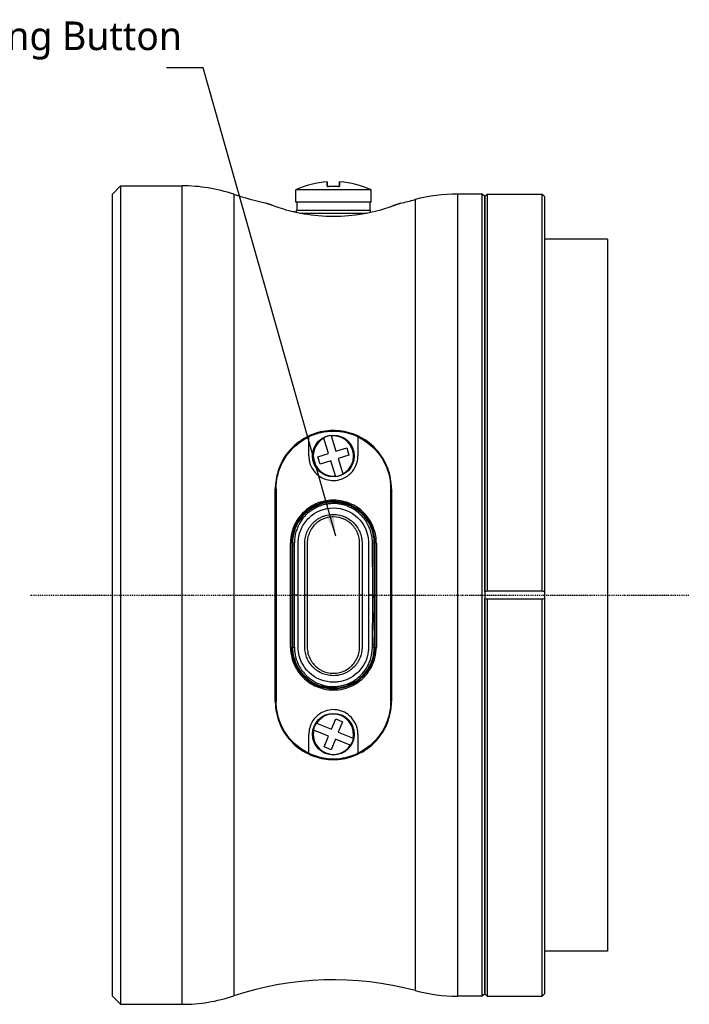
# Model space of a CAD drawing. Header units: millimetres. Extents: x 0 to 7374, y 0 to 4200.
# Tile 557 of 656: x 6272 to 6354, y 156 to 277. Entities that reach past the tile are written whole.
import ezdxf

# ---------------------------------------------------------------- set-up
doc = ezdxf.new("R2010")
doc.units = ezdxf.units.MM
doc.header["$LTSCALE"] = 0.2
doc.linetypes.add('CENTER2', pattern=[1.125, 0.75, -0.125, 0.125, -0.125])
doc.layers.add('02_Center Line', color=1, linetype='CENTER2')
doc.styles.add('Rainbow-4.0 Style', font='malgunsl.ttf')
doc.dimstyles.new('Rainbow-4.0 Style', dxfattribs={"dimtxt": 3.5, "dimasz": 2.5, "dimexe": 1, "dimexo": 1, "dimgap": 1, "dimtad": 1, "dimdsep": 46, "dimtxsty": 'Rainbow-4.0 Style', "dimcen": 0, "dimclrd": 251, "dimclre": 251, "dimclrt": 7, "dimazin": 3, "dimtp": 0.1, "dimtm": 0.1, "dimtfac": 0.61, "dimtmove": 0, "dimatfit": 3, "dimfxl": 1, "dimlwd": -1, "dimlwe": -1, "dimarcsym": 1})

# ---------------------------------------------------------------- blocks, each defined once
blk = doc.blocks.new('A$C698dae94')
for p, q in [((0, 49), (1, 50)), ((1, 50), (1, -50)), ((1, 50), (8.5, 50)), ((8.5, -50), (8.5, 50)), ((31.6, 49.5), (22.4, 49.5)), ((22.4, 48), (22.4, 49.5)), ((26.24, 50.47), (26.24, 49.97)), ((26.25, 49.96), (26.25, 50.46)), ((26.45, 49.91), (26.45, 49.91)), ((27.55, 49.91), (27.55, 49.91)), ((27.75, 50.46), (27.75, 49.96)), ((27.76, 49.97), (27.76, 50.47)), ((31.6, 48), (31.6, 49.5)), ((0, -49), (0, 49)), ((14.82, 48.98), (14.82, -48.98)), ((36.99, 48.32), (36.99, -48.32)), ((42.17, 49), (42.17, -49)), ((45.2, 49), (42.17, 49)), ((45.2, -49), (45.2, 49)), ((45.5, 48.7), (45.2, 49)), ((45.5, 48.7), (45.8, 49)), ((45.5, 48.7), (45.5, -48.7)), ((45.5, 0.4), (45.5, 48.7)), ((45.8, 49), (45.8, 0.5)), ((45.8, 49), (52.5, 49)), ((52.5, 0.5), (52.5, 49)), ((52.8, 48.7), (52.5, 49)), ((52.8, 48.7), (52.8, 0.4)), ((31.6, 48), (22.4, 48)), ((22.55, 47), (22.5, 46.97)), ((22.5, 46.76), (22.5, 46.97)), ((22.55, 48), (22.55, 47)), ((31.45, 47), (22.55, 47)), ((31.45, 48), (31.45, 47)), ((31.45, 47), (31.5, 46.97)), ((31.5, 46.97), (31.5, 46.76)), ((22.9, 46.68), (31.1, 46.68)), ((60.5, 43.5), (52.8, 43.5)), ((60.5, 43.5), (60.5, -43.5)), ((24, 17), (24, 19.32)), ((26.71, 19.49), (26.73, 19.45)), ((26.73, 19.45), (27.31, 17.58)), ((30, 19.32), (30, 17)), ((25.84, 19.17), (25.83, 19.22)), ((26.42, 17.31), (25.84, 19.17)), ((25.1, 16.89), (26.42, 17.31)), ((25.37, 16.01), (25.1, 16.89)), ((27.31, 17.58), (28.63, 17.99)), ((28.9, 17.11), (27.58, 16.69)), ((28.63, 17.99), (28.9, 17.11)), ((26.69, 16.42), (25.37, 16.01)), ((27.27, 14.55), (26.69, 16.42)), ((27.58, 16.69), (28.16, 14.83)), ((27.29, 14.51), (27.27, 14.55)), ((28.16, 14.83), (28.17, 14.78)), ((19.9, -13), (19.9, 13)), ((20, 13), (20, -13)), ((34, -13), (34, 13)), ((34.1, 13), (34.1, -13)), ((21.75, -6.35), (21.75, 6.35)), ((21.9, 6.35), (21.9, -6.35)), ((22, 6.35), (22, 6.29)), ((22, 5.71), (22, 6.16)), ((22, 6.09), (22, 6.03)), ((32.1, -6.35), (32.1, 6.35)), ((32.25, 6.35), (32.25, -6.35)), ((34, 6.35), (34, -6.35)), ((22, 5.18), (22, 4.31)), ((32, 3.46), (32, 5.18)), ((22, 2.19), (22, 4.31)), ((32, 3.46), (32, 0)), ((22, 0), (22, 0.38)), ((22, 0), (22, -3.46)), ((22.7, 0), (22.19, 0)), ((31.81, 0), (31.3, 0)), ((32, 0), (32, -0.37)), ((45.8, 0.5), (52.5, 0.5)), ((52.8, 0.4), (52.8, -0.4)), ((32, -0.37), (32, -2.19)), ((45.5, -48.7), (45.5, -0.4)), ((52.5, -0.5), (45.8, -0.5)), ((45.8, -0.5), (45.8, -49)), ((52.5, -49), (52.5, -0.5)), ((52.8, -0.4), (52.8, -48.7)), ((32, -2.19), (32, -4.31)), ((22, -3.46), (22, -5.18)), ((32, -4.31), (32, -5.18)), ((32, -5.7), (32, -5.18)), ((32, -5.7), (32, -6.16)), ((32, -6.03), (32, -6.09)), ((32, -6.29), (32, -6.35)), ((24.89, -15.63), (24.94, -15.65)), ((26.75, -16.4), (27.28, -15.11)), ((27.28, -15.11), (28.13, -15.47)), ((28.13, -15.47), (27.6, -16.75)), ((24.59, -16.51), (24.54, -16.49)), ((26.4, -17.25), (24.59, -16.51)), ((24.94, -15.65), (26.75, -16.4)), ((27.6, -16.75), (29.41, -17.49)), ((24, -19.32), (24, -17)), ((25.87, -18.53), (26.4, -17.25)), ((27.25, -17.6), (26.72, -18.89)), ((29.06, -18.35), (27.25, -17.6)), ((29.41, -17.49), (29.46, -17.51)), ((30, -17), (30, -19.32)), ((26.72, -18.89), (25.87, -18.53)), ((29.11, -18.37), (29.06, -18.35)), ((60.5, -43.5), (52.8, -43.5)), ((0, -49), (1, -50)), ((45.2, -49), (42.17, -49)), ((45.5, -48.7), (45.2, -49)), ((45.5, -48.7), (45.8, -49)), ((45.8, -49), (52.5, -49)), ((52.8, -48.7), (52.5, -49)), ((1, -50), (8.5, -50))]:
    blk.add_line(p, q)
for centre in [(27, 17), (27, -17)]:
    blk.add_circle(centre, 2.55)
for centre, radius, start, end in [((8.5, 30), 20, 71.5779, 90), ((27, 39.42), 11.08, 93.9367, 114.5295), ((26.24, 50.46), 0.01, 0, 93.9367), ((27, 39.42), 10.51, 86.9971, 93.0029), ((27, 39.42), 10.51, 86.9971, 93.0029), ((27.76, 50.46), 0.01, 86.0633, 180), ((27, 39.42), 11.08, 65.4705, 86.0633), ((27, 85.54), 38.54, 251.5779, 257.7228), ((27, 85.54), 38.54, 282.273, 285.0198), ((42.17, 29), 20, 90, 105.0198), ((27, 13), 7, 64.6231, 115.3769), ((27, 17), 2.51, 96.5823, 117.8121), ((27, 17), 2.46, 298.0253, 96.3691), ((27, 17), 2.46, 118.0253, 276.3691), ((22.47, 15.35), 2, 152.5623, 173.9895), ((31.53, 15.35), 2, 6.0105, 27.4377), ((27, 17), 2.51, 276.5823, 297.8121), ((27, 6.35), 5.1, 360, 180), ((27, 6.35), 7, 0, 0.3031), ((27, -6.35), 5.1, 180, 0), ((27, -6.35), 7, 359.6969, 0), ((22.47, -15.35), 2, 186.0105, 207.4377), ((27, -17), 2.51, 147.0221, 168.2519), ((27, -17), 2.46, 348.4651, 146.809), ((31.53, -15.35), 2, 332.5623, 353.9895), ((27, -17), 2.46, 168.4651, 326.809), ((27, -17), 2.51, 327.0221, 348.2519), ((27, -13), 7, 244.6231, 295.3769), ((27, -85.54), 38.54, 74.9802, 108.4221), ((8.5, -30), 20, 270, 288.4221), ((42.17, -29), 20, 254.9802, 270)]:
    blk.add_arc(centre, radius, start, end)
for centre, major_axis, ratio, start_param, end_param in [((26.24, 49.96), (0.01, 0), 0.954313, 0, 1.639504), ((27.76, 49.96), (-0.01, 0), 0.954313, 4.643681, 6.283185), ((22.5, 6.03), (-0.5, 0), 0.148255, 5.312239, 6.28314), ((22.5, 6.03), (-0.5, 0), 0.148255, 6.28314, 6.283721), ((22, -0.15), (0, 42.04), 0.00002, 1.423428, 1.431139), ((22, -0.15), (0, 42.04), 0.00002, 1.46463, 1.515237), ((22, -0.15), (0, 42.04), 0.00002, 1.558377, 1.567307), ((23.57, 0), (0.35, 0), 0.000022, 0.866681, 1.782613), ((30.43, 0), (0.35, 0), 0.000022, 1.35908, 2.275083), ((31.61, 0), (0.39, -0.001), 0.000714, 5.250884, 6.283508), ((32, 0.15), (0, -42.04), 0.000019, 1.558386, 1.567306), ((32, 0.15), (0, -42.04), 0.000019, 1.464652, 1.515295), ((32, 0.15), (0, -42.04), 0.000019, 1.423428, 1.431163), ((31.5, -6.03), (0.5, 0), 0.148265, 5.312254, 6.283139), ((31.5, -6.03), (0.5, 0), 0.148265, 6.283139, 6.28372)]:
    blk.add_ellipse(centre, major_axis=major_axis, ratio=ratio, start_param=start_param, end_param=end_param)
for points in [[(26.45, 49.91), (26.34, 49.91), (26.24, 49.94), (26.24, 49.97)], [(19.61, 47.58), (19.09, 47.77), (18.8, 47.88), (18.8, 47.88)], [(22.5, 46.76), (22.34, 46.8), (22.18, 46.83), (22.03, 46.87)], [(22, 6.35), (22, 6.38), (22.09, 6.41), (22.23, 6.43)], [(22, 6.29), (22, 6.22), (22, 6.15), (22, 6.09)], [(22.23, 6.43), (22.22, 6.32), (22.22, 6.2), (22.22, 6.09)], [(31.77, 6.43), (31.91, 6.41), (32, 6.38), (32, 6.35)], [(22, 5.71), (22, 5.53), (22, 5.35), (22, 5.18)], [(22, 2.19), (22, 1.58), (22, 0.98), (22, 0.38)], [(22.19, 0), (22.08, 0), (22, 0), (22, 0)], [(22.23, -6.43), (22.09, -6.41), (22, -6.38), (22, -6.35)], [(31.77, -6.43), (31.78, -6.32), (31.78, -6.2), (31.78, -6.09)], [(32, -6.35), (32, -6.38), (31.91, -6.41), (31.77, -6.43)], [(32, -6.29), (32, -6.22), (32, -6.15), (32, -6.09)]]:
    blk.add_open_spline(points, degree=3)
for points, knots in [([(26.25, 49.96), (26.25, 49.96), (26.25, 49.95), (26.26, 49.95), (26.26, 49.94), (26.28, 49.93), (26.29, 49.93), (26.32, 49.92), (26.33, 49.92), (26.37, 49.91), (26.39, 49.91), (26.42, 49.91), (26.44, 49.91), (26.45, 49.91)], [0, 0, 0, 0, 0.00580562, 0.00580562, 0.0102682, 0.0102682, 0.01640108, 0.01640108, 0.02253466, 0.02253466, 0.02889523, 0.02889523, 0.0328072, 0.0328072, 0.0328072, 0.0328072]), ([(27.76, 49.97), (27.76, 49.95), (27.72, 49.93), (27.66, 49.92), (27.64, 49.91), (27.61, 49.91), (27.59, 49.91), (27.58, 49.91), (27.56, 49.91), (27.55, 49.91)], [0, 0, 0, 0, 0.673247, 0.673247, 0.673247, 0.882394, 0.882394, 0.882394, 1, 1, 1, 1]), ([(27.55, 49.91), (27.57, 49.91), (27.59, 49.91), (27.63, 49.92), (27.65, 49.92), (27.69, 49.92), (27.7, 49.93), (27.73, 49.94), (27.73, 49.94), (27.75, 49.95), (27.75, 49.95), (27.75, 49.96), (27.75, 49.96), (27.75, 49.96)], [0, 0, 0, 0, 0.0064064, 0.0064064, 0.01259181, 0.01259181, 0.01885987, 0.01885987, 0.02520537, 0.02520537, 0.03115556, 0.03115556, 0.03278591, 0.03278591, 0.03278591, 0.03278591]), ([(27.55, 49.91), (27.57, 49.91), (27.59, 49.91), (27.63, 49.92), (27.65, 49.92), (27.69, 49.92), (27.7, 49.93), (27.73, 49.94), (27.73, 49.94), (27.75, 49.95), (27.75, 49.95), (27.75, 49.96), (27.75, 49.96), (27.75, 49.96)], [0, 0, 0, 0, 0.00643729, 0.00643729, 0.01263358, 0.01263358, 0.01889003, 0.01889003, 0.02522755, 0.02522755, 0.0311845, 0.0311845, 0.0327887, 0.0327887, 0.0327887, 0.0327887]), ([(18.8, 47.88), (18.8, 47.88), (19.38, 47.65), (21.71, 46.88), (25.08, 46.26), (30.2, 46.25), (34, 47.41), (35.11, 47.85), (35.19, 47.88), (35.19, 47.88)], [0, 0, 0, 0, 0.3636, 0.727201, 1.090801, 1.454402, 2.181602, 2.424003, 2.545461, 2.545461, 2.545461, 2.545461]), ([(35.19, 47.88), (35.19, 47.88), (34.84, 47.74), (34.11, 47.49), (33.95, 47.44)], [2.5455951, 2.5455951, 2.5455951, 2.5455951, 2.9088033, 2.9967637, 2.9967637, 2.9967637, 2.9967637]), ([(34.1, 13), (34.1, 13.41), (34.06, 13.83), (33.84, 15.12), (33.51, 15.96), (32.55, 17.52), (31.9, 18.23), (30.46, 19.25), (29.72, 19.61), (28.19, 20.04), (27.42, 20.13), (25.82, 20.05), (25.03, 19.87), (23.41, 19.2), (22.64, 18.68), (21.3, 17.35), (20.76, 16.53), (20.1, 14.86), (19.92, 14.03), (19.9, 13.18), (19.9, 13.12), (19.9, 13.06), (19.9, 13)], [-2.332693, -2.332693, -2.332693, -2.332693, -2.202735, -2.202735, -1.916104, -1.916104, -1.608527, -1.608527, -1.354536, -1.354536, -1.120771, -1.120771, -0.873344, -0.873344, -0.579348, -0.579348, -0.265611, -0.265611, 0, 0, 0, 0.018978, 0.018978, 0.018978, 0.018978]), ([(20, 13), (20, 13.61), (20.08, 14.22), (20.49, 15.75), (20.93, 16.62), (22.12, 18.1), (22.85, 18.72), (23.8, 19.23), (23.9, 19.28), (24, 19.32)], [0.080981, 0.080981, 0.080981, 0.080981, 0.2730773, 0.2730773, 0.5859679, 0.5859679, 0.8880101, 0.8880101, 0.922743, 0.922743, 0.922743, 0.922743]), ([(30, 19.32), (30.24, 19.21), (30.48, 19.08), (31.54, 18.42), (32.25, 17.73), (33.26, 16.25), (33.6, 15.47), (33.93, 14.11), (34, 13.56), (34, 13)], [1.5548897, 1.5548897, 1.5548897, 1.5548897, 1.6392894, 1.6392894, 1.950471, 1.950471, 2.2213538, 2.2213538, 2.3967157, 2.3967157, 2.3967157, 2.3967157]), ([(24, 17), (24, 16.75), (24.03, 16.5), (24.19, 15.87), (24.37, 15.51), (24.83, 14.9), (25.11, 14.64), (25.71, 14.27), (26.03, 14.14), (26.67, 14), (26.98, 13.98), (27.61, 14.05), (27.93, 14.13), (28.57, 14.42), (28.88, 14.64), (29.41, 15.17), (29.61, 15.48), (29.87, 16.08), (29.95, 16.36), (29.99, 16.76), (30, 16.88), (30, 17)], [0.053926, 0.053926, 0.053926, 0.053926, 0.1341893, 0.1341893, 0.2592259, 0.2592259, 0.3718485, 0.3718485, 0.4747031, 0.4747031, 0.5685745, 0.5685745, 0.6670119, 0.6670119, 0.7812215, 0.7812215, 0.8956641, 0.8956641, 0.9869265, 0.9869265, 1.024833, 1.024833, 1.024833, 1.024833]), ([(32.25, 6.35), (32.25, 6.94), (32.15, 7.51), (31.73, 8.73), (31.37, 9.35), (30.43, 10.38), (29.88, 10.79), (28.83, 11.29), (28.37, 11.44), (27.5, 11.59), (27.1, 11.61), (26.27, 11.57), (25.85, 11.49), (24.89, 11.19), (24.37, 10.93), (23.4, 10.22), (22.96, 9.76), (22.31, 8.77), (22.07, 8.25), (21.81, 7.26), (21.75, 6.81), (21.75, 6.35)], [0.026321, 0.026321, 0.026321, 0.026321, 0.20401, 0.20401, 0.422045, 0.422045, 0.631143, 0.631143, 0.776294, 0.776294, 0.896957, 0.896957, 1.025541, 1.025541, 1.200241, 1.200241, 1.394706, 1.394706, 1.567254, 1.567254, 1.706543, 1.706543, 1.706543, 1.706543]), ([(32, 6.35), (32, 6.51), (31.99, 6.68), (31.98, 6.84), (31.97, 6.86), (31.97, 6.87), (31.97, 6.89), (31.97, 6.93), (31.96, 6.97), (31.96, 7), (31.91, 7.33), (31.84, 7.66), (31.73, 7.97), (31.61, 8.32), (31.45, 8.65), (31.26, 8.97), (30.74, 9.81), (29.97, 10.5), (29.06, 10.91), (28.18, 11.3), (27.17, 11.44), (26.21, 11.29), (25.35, 11.15), (24.52, 10.78), (23.85, 10.23), (23.78, 10.17), (23.7, 10.11), (23.63, 10.05), (23.6, 10.02), (23.56, 9.98), (23.53, 9.95), (23.23, 9.66), (22.97, 9.33), (22.75, 8.98), (22.5, 8.58), (22.31, 8.15), (22.19, 7.7), (22.06, 7.26), (22, 6.81), (22, 6.35)], [0, 0, 0, 0, 0.0312973, 0.0312973, 0.0312973, 0.0347747, 0.0347747, 0.0347747, 0.0418615, 0.0418615, 0.0418615, 0.1056421, 0.1056421, 0.1056421, 0.1765095, 0.1765095, 0.1765095, 0.3663523, 0.3663523, 0.3663523, 0.5500168, 0.5500168, 0.5500168, 0.7153148, 0.7153148, 0.7153148, 0.7336812, 0.7336812, 0.7336812, 0.7425742, 0.7425742, 0.7425742, 0.822611, 0.822611, 0.822611, 0.9125449, 0.9125449, 0.9125449, 0.9999337, 0.9999337, 0.9999337, 0.9999337]), ([(31.77, 6.43), (31.77, 6.44), (31.77, 6.48), (31.77, 6.56), (31.77, 6.6), (31.76, 6.64), (31.76, 6.7), (31.75, 6.76), (31.75, 6.85), (31.74, 6.89), (31.74, 6.91), (31.74, 6.93), (31.73, 6.94), (31.73, 6.98), (31.73, 7.01), (31.72, 7.05), (31.7, 7.17), (31.68, 7.3), (31.67, 7.36), (31.65, 7.45), (31.62, 7.57), (31.58, 7.71), (31.55, 7.79), (31.53, 7.87), (31.5, 7.96), (31.5, 7.96), (31.49, 7.97), (31.49, 7.97), (31.46, 8.06), (31.42, 8.18), (31.39, 8.25), (31.29, 8.48), (31.17, 8.71), (31.04, 8.92), (31.01, 8.97), (30.98, 9.02), (30.95, 9.06), (30.86, 9.19), (30.77, 9.32), (30.67, 9.43), (30.57, 9.55), (30.43, 9.71), (30.36, 9.78), (30.21, 9.93), (29.97, 10.15), (29.65, 10.37), (29.48, 10.48), (29.33, 10.57), (29.19, 10.64), (29.1, 10.69), (29.03, 10.72), (28.94, 10.76), (28.91, 10.78), (28.87, 10.79), (28.83, 10.81), (28.26, 11.05), (27.63, 11.18), (27.01, 11.18), (26.85, 11.18), (26.69, 11.17), (26.54, 11.16), (26.46, 11.15), (26.38, 11.14), (26.31, 11.13), (26.29, 11.13), (26.27, 11.12), (26.25, 11.12), (26.18, 11.11), (26.1, 11.09), (26.07, 11.09), (26.01, 11.08), (25.91, 11.05), (25.76, 11.01), (25.68, 10.99), (25.59, 10.97), (25.5, 10.93), (25.4, 10.9), (25.26, 10.84), (25.18, 10.81), (24.76, 10.64), (24.37, 10.41), (24.02, 10.12), (23.95, 10.07), (23.88, 10.01), (23.81, 9.95), (23.78, 9.92), (23.75, 9.89), (23.72, 9.86), (23.69, 9.83), (23.67, 9.81), (23.64, 9.79), (23.39, 9.53), (23.16, 9.24), (22.97, 8.93), (22.83, 8.71), (22.71, 8.48), (22.61, 8.24), (22.54, 8.07), (22.48, 7.9), (22.42, 7.72), (22.3, 7.3), (22.24, 6.86), (22.23, 6.43)], [0, 0, 0, 0, 0.015625, 0.015625, 0.015625, 0.023437, 0.023437, 0.023437, 0.03125, 0.03125, 0.03125, 0.034263, 0.034263, 0.034263, 0.040481, 0.040481, 0.040481, 0.0625, 0.0625, 0.0625, 0.09375, 0.09375, 0.09375, 0.109375, 0.109375, 0.109375, 0.110229, 0.110229, 0.110229, 0.125, 0.125, 0.125, 0.176377, 0.176377, 0.176377, 0.1875, 0.1875, 0.1875, 0.21875, 0.21875, 0.21875, 0.25, 0.25, 0.25, 0.3125, 0.3125, 0.3125, 0.34375, 0.34375, 0.34375, 0.365896, 0.365896, 0.365896, 0.375, 0.375, 0.375, 0.5, 0.5, 0.5, 0.53125, 0.53125, 0.53125, 0.546875, 0.546875, 0.546875, 0.550114, 0.550114, 0.550114, 0.5625, 0.5625, 0.5625, 0.59375, 0.59375, 0.59375, 0.609375, 0.609375, 0.609375, 0.625, 0.625, 0.625, 0.716136, 0.716136, 0.716136, 0.734447, 0.734447, 0.734447, 0.743275, 0.743275, 0.743275, 0.75, 0.75, 0.75, 0.822754, 0.822754, 0.822754, 0.875, 0.875, 0.875, 0.912582, 0.912582, 0.912582, 1, 1, 1, 1]), ([(22.7, 0), (22.7, 1.1), (22.7, 2.2), (22.7, 3.85), (22.7, 4.39), (22.7, 5.21), (22.7, 5.49), (22.7, 6.03), (22.69, 6.3), (22.74, 7.11), (22.86, 7.64), (23.32, 8.63), (23.63, 9.08), (24.81, 10.21), (25.9, 10.65), (28.1, 10.65), (29.19, 10.21), (30.76, 8.7), (31.25, 7.65), (31.31, 6.03), (31.3, 5.49), (31.3, 4.39), (31.3, 3.85), (31.3, 2.2), (31.3, 1.1), (31.3, 0)], [0, 0, 0, 0, 0.125, 0.125, 0.1875, 0.1875, 0.21875, 0.21875, 0.25, 0.25, 0.3125, 0.3125, 0.375, 0.375, 0.5, 0.5, 0.625, 0.625, 0.75, 0.75, 0.8125, 0.8125, 0.875, 0.875, 1, 1, 1, 1]), ([(23.5, 0), (23.5, 0.25), (23.5, 0.51), (23.5, 0.75), (23.5, 0.99), (23.5, 1.27), (23.5, 1.5), (23.5, 1.72), (23.5, 1.96), (23.5, 2.21), (23.5, 2.33), (23.5, 2.46), (23.5, 2.59), (23.5, 2.72), (23.5, 2.88), (23.5, 2.98), (23.5, 3.1), (23.5, 3.21), (23.5, 3.34), (23.5, 3.47), (23.5, 3.64), (23.5, 3.74), (23.5, 3.84), (23.5, 3.95), (23.5, 4.07), (23.5, 4.2), (23.5, 4.36), (23.5, 4.48), (23.5, 4.72), (23.5, 4.98), (23.5, 5.22), (23.5, 5.34), (23.5, 5.46), (23.5, 5.58), (23.5, 5.7), (23.5, 5.85), (23.5, 5.94), (23.5, 5.95), (23.5, 5.95), (23.5, 5.96), (23.5, 6), (23.5, 6.06), (23.5, 6.14), (23.5, 6.23), (23.5, 6.26), (23.5, 6.33), (23.5, 6.46), (23.5, 6.56), (23.52, 6.67), (23.52, 6.68), (23.52, 6.68), (23.52, 6.69), (23.54, 6.92), (23.6, 7.2), (23.66, 7.39), (23.66, 7.4), (23.66, 7.4), (23.66, 7.4), (23.72, 7.6), (23.81, 7.8), (23.92, 8.02), (23.98, 8.12), (24.05, 8.23), (24.12, 8.34), (24.2, 8.45), (24.3, 8.58), (24.37, 8.66), (24.45, 8.76), (24.54, 8.84), (24.64, 8.93), (24.71, 9), (24.79, 9.06), (24.87, 9.13), (24.97, 9.2), (25.08, 9.28), (25.19, 9.35), (25.3, 9.41), (25.45, 9.49), (25.55, 9.54), (25.68, 9.6), (25.82, 9.65), (25.97, 9.69), (26.28, 9.79), (26.63, 9.85), (27, 9.85), (27.27, 9.85), (27.53, 9.82), (27.77, 9.76), (27.89, 9.74), (28.01, 9.7), (28.12, 9.67), (28.23, 9.63), (28.31, 9.6), (28.44, 9.54), (28.7, 9.42), (28.93, 9.28), (29.13, 9.13), (29.22, 9.06), (29.31, 8.98), (29.4, 8.9), (29.48, 8.82), (29.53, 8.78), (29.62, 8.67), (29.81, 8.45), (29.96, 8.23), (30.08, 8.02), (30.19, 7.8), (30.26, 7.65), (30.34, 7.4), (30.34, 7.4), (30.34, 7.4), (30.34, 7.39), (30.41, 7.15), (30.46, 6.89), (30.48, 6.69), (30.48, 6.68), (30.48, 6.68), (30.48, 6.67), (30.49, 6.63), (30.49, 6.58), (30.5, 6.52), (30.5, 6.46), (30.5, 6.36), (30.5, 6.33), (30.5, 6.26), (30.5, 6.06), (30.5, 5.96), (30.5, 5.95), (30.5, 5.95), (30.5, 5.94), (30.5, 5.75), (30.5, 5.47), (30.5, 5.22), (30.5, 5.09), (30.5, 4.97), (30.5, 4.85), (30.5, 4.72), (30.5, 4.64), (30.5, 4.48), (30.5, 4.17), (30.5, 3.89), (30.5, 3.64), (30.5, 3.52), (30.5, 3.4), (30.5, 3.3), (30.5, 3.19), (30.5, 3.13), (30.5, 2.99), (30.5, 2.72), (30.5, 2.45), (30.5, 2.21), (30.5, 1.96), (30.5, 1.76), (30.5, 1.5), (30.5, 0.98), (30.5, 0.5), (30.5, 0)], [0, 0, 0, 0, 0.03125, 0.03125, 0.03125, 0.0625, 0.0625, 0.0625, 0.09375, 0.09375, 0.09375, 0.109375, 0.109375, 0.109375, 0.124617, 0.124617, 0.124617, 0.140625, 0.140625, 0.140625, 0.15625, 0.15625, 0.15625, 0.171875, 0.171875, 0.171875, 0.1875, 0.1875, 0.1875, 0.21875, 0.21875, 0.21875, 0.234375, 0.234375, 0.234375, 0.249093, 0.249093, 0.249093, 0.25, 0.25, 0.25, 0.257812, 0.257812, 0.257812, 0.265625, 0.265625, 0.265625, 0.280529, 0.280529, 0.280529, 0.28125, 0.28125, 0.28125, 0.31179, 0.31179, 0.31179, 0.3125, 0.3125, 0.3125, 0.34375, 0.34375, 0.34375, 0.359375, 0.359375, 0.359375, 0.374535, 0.374535, 0.374535, 0.392734, 0.392734, 0.392734, 0.40625, 0.40625, 0.40625, 0.421875, 0.421875, 0.421875, 0.437279, 0.437279, 0.437279, 0.457395, 0.457395, 0.457395, 0.5, 0.5, 0.5, 0.53125, 0.53125, 0.53125, 0.546875, 0.546875, 0.546875, 0.5625, 0.5625, 0.5625, 0.59375, 0.59375, 0.59375, 0.609375, 0.609375, 0.609375, 0.625, 0.625, 0.625, 0.65625, 0.65625, 0.65625, 0.6875, 0.6875, 0.6875, 0.688071, 0.688071, 0.688071, 0.71875, 0.71875, 0.71875, 0.719545, 0.719545, 0.719545, 0.726563, 0.726563, 0.726563, 0.734375, 0.734375, 0.734375, 0.75, 0.75, 0.75, 0.750841, 0.750841, 0.750841, 0.78125, 0.78125, 0.78125, 0.796875, 0.796875, 0.796875, 0.8125, 0.8125, 0.8125, 0.84375, 0.84375, 0.84375, 0.859375, 0.859375, 0.859375, 0.875, 0.875, 0.875, 0.90625, 0.90625, 0.90625, 0.9375, 0.9375, 0.9375, 1, 1, 1, 1]), ([(30.2, 0), (30.2, 0.48), (30.2, 0.93), (30.2, 1.68), (30.2, 1.89), (30.2, 2.25), (30.2, 2.37), (30.2, 2.62), (30.2, 2.79), (30.2, 3.06), (30.2, 3.26), (30.2, 3.62), (30.2, 3.74), (30.2, 3.95), (30.2, 4.01), (30.2, 4.16), (30.2, 4.28), (30.2, 4.36), (30.2, 4.45), (30.2, 4.68), (30.2, 4.87), (30.2, 5.31), (30.2, 5.5), (30.2, 5.96), (30.2, 6.24), (30.2, 6.53), (30.19, 6.64), (30.16, 6.87), (30.13, 7.03), (30.06, 7.32), (29.99, 7.52), (29.84, 7.84), (29.78, 7.94), (29.64, 8.16), (29.54, 8.29), (29.36, 8.52), (29.21, 8.68), (28.93, 8.9), (28.83, 8.98), (28.62, 9.11), (28.48, 9.19), (27.99, 9.42), (27.53, 9.55), (26.73, 9.55), (26.48, 9.52), (26.14, 9.43), (26.03, 9.4), (25.82, 9.33), (25.75, 9.3), (25.37, 9.12), (25.16, 8.98), (24.88, 8.75), (24.8, 8.68), (24.65, 8.52), (24.6, 8.48), (24.35, 8.16), (24.21, 7.94), (24.06, 7.63), (24.02, 7.52), (23.95, 7.32), (23.93, 7.25), (23.86, 7), (23.84, 6.88), (23.82, 6.7), (23.81, 6.65), (23.8, 6.54), (23.8, 6.45), (23.8, 6.39), (23.8, 6.24), (23.8, 5.92), (23.8, 5.82), (23.8, 5.64), (23.8, 5.53), (23.8, 5.3), (23.8, 5.2), (23.8, 4.83), (23.8, 4.68), (23.8, 4.51), (23.8, 4.45), (23.8, 4.37), (23.8, 4.38), (23.8, 4), (23.8, 3.74), (23.8, 3.38), (23.8, 3.27), (23.8, 3.06), (23.8, 3.01), (23.8, 2.35), (23.8, 1.92), (23.8, 0.93), (23.8, 0.48), (23.8, 0)], [0, 0, 0, 0, 0.0625, 0.0625, 0.09375, 0.09375, 0.109375, 0.109375, 0.125, 0.125, 0.15625, 0.15625, 0.171875, 0.171875, 0.179688, 0.179688, 0.1875, 0.1875, 0.203125, 0.203125, 0.21875, 0.21875, 0.25, 0.25, 0.28125, 0.28125, 0.296875, 0.296875, 0.3125, 0.3125, 0.34375, 0.34375, 0.359375, 0.359375, 0.375, 0.375, 0.40625, 0.40625, 0.421875, 0.421875, 0.4375, 0.4375, 0.5, 0.5, 0.53125, 0.53125, 0.546875, 0.546875, 0.5625, 0.5625, 0.59375, 0.59375, 0.609375, 0.609375, 0.625, 0.625, 0.65625, 0.65625, 0.671875, 0.671875, 0.6875, 0.6875, 0.703125, 0.703125, 0.710937, 0.710937, 0.71875, 0.71875, 0.734375, 0.734375, 0.75, 0.75, 0.765625, 0.765625, 0.78125, 0.78125, 0.796875, 0.796875, 0.804687, 0.804687, 0.8125, 0.8125, 0.84375, 0.84375, 0.859375, 0.859375, 0.875, 0.875, 0.9375, 0.9375, 1, 1, 1, 1]), ([(22.22, 6.09), (22.22, 5.97), (22.22, 5.78), (22.21, 5.53), (22.21, 5.27), (22.21, 4.93), (22.21, 4.57), (22.21, 4.22), (22.21, 3.91), (22.21, 3.66), (22.21, 3.53), (22.21, 3.42), (22.2, 3.32), (22.2, 3.22), (22.2, 3.18), (22.2, 3.05), (22.2, 2.04), (22.19, 1.03), (22.19, 0)], [0, 0, 0, 0, 0.125, 0.125, 0.125, 0.25, 0.25, 0.25, 0.375, 0.375, 0.375, 0.4375, 0.4375, 0.4375, 0.5, 0.5, 0.5, 1, 1, 1, 1]), ([(31.81, 0), (31.81, 0.37), (31.81, 0.83), (31.8, 1.37), (31.8, 1.45), (31.8, 1.5), (31.8, 1.61), (31.8, 2.06), (31.8, 2.42), (31.8, 2.69), (31.8, 2.82), (31.8, 2.93), (31.8, 3.02), (31.8, 3.07), (31.8, 3.11), (31.8, 3.14), (31.8, 3.16), (31.8, 3.17), (31.8, 3.18), (31.8, 3.19), (31.8, 3.2), (31.8, 3.22), (31.8, 3.23), (31.8, 3.24), (31.8, 3.26), (31.79, 3.7), (31.79, 4.07), (31.79, 4.34), (31.79, 4.47), (31.79, 4.58), (31.79, 4.66), (31.79, 4.7), (31.79, 4.74), (31.79, 4.76), (31.79, 4.78), (31.79, 4.79), (31.79, 4.8), (31.79, 4.81), (31.79, 4.81), (31.79, 4.82), (31.79, 4.83), (31.79, 4.84), (31.79, 4.85), (31.79, 4.92), (31.79, 5), (31.79, 5.06), (31.79, 5.13), (31.79, 5.14), (31.79, 5.23), (31.79, 5.32), (31.79, 5.37), (31.79, 5.43), (31.79, 5.48), (31.79, 5.58), (31.79, 5.62), (31.79, 5.67), (31.79, 5.73), (31.79, 5.83), (31.79, 5.92), (31.78, 5.95), (31.78, 6.03), (31.78, 6.18), (31.78, 6.32), (31.77, 6.43)], [0, 0, 0, 0, 0.21875, 0.21875, 0.21875, 0.25, 0.25, 0.25, 0.375, 0.375, 0.375, 0.4375, 0.4375, 0.4375, 0.46875, 0.46875, 0.46875, 0.484375, 0.484375, 0.484375, 0.493795, 0.493795, 0.493795, 0.5, 0.5, 0.5, 0.625, 0.625, 0.625, 0.6875, 0.6875, 0.6875, 0.71875, 0.71875, 0.71875, 0.734375, 0.734375, 0.734375, 0.743244, 0.743244, 0.743244, 0.75, 0.75, 0.75, 0.78125, 0.78125, 0.78125, 0.8125, 0.8125, 0.8125, 0.84375, 0.84375, 0.84375, 0.875, 0.875, 0.875, 0.90625, 0.90625, 0.90625, 0.9375, 0.9375, 0.9375, 1, 1, 1, 1]), ([(32, 5.18), (32, 5.2), (32, 5.23), (32, 5.25), (32, 5.49), (32, 5.72), (32, 5.95), (32, 6.08), (32, 6.22), (32, 6.35)], [0.0000004, 0.0000004, 0.0000004, 0.0000004, 0.0657605, 0.0657605, 0.0657605, 0.6576085, 0.6576085, 0.6576085, 1, 1, 1, 1]), ([(22.19, 0), (22.19, -0.37), (22.19, -0.83), (22.2, -1.37), (22.2, -1.45), (22.2, -1.5), (22.2, -1.61), (22.2, -2.06), (22.2, -2.42), (22.2, -2.69), (22.2, -2.82), (22.2, -2.93), (22.2, -3.02), (22.2, -3.07), (22.2, -3.11), (22.2, -3.14), (22.2, -3.16), (22.2, -3.17), (22.2, -3.18), (22.2, -3.19), (22.2, -3.2), (22.2, -3.22), (22.2, -3.23), (22.2, -3.24), (22.2, -3.26), (22.21, -3.7), (22.21, -4.07), (22.21, -4.34), (22.21, -4.47), (22.21, -4.58), (22.21, -4.66), (22.21, -4.7), (22.21, -4.74), (22.21, -4.76), (22.21, -4.78), (22.21, -4.79), (22.21, -4.8), (22.21, -4.8), (22.21, -4.81), (22.21, -4.82), (22.21, -4.83), (22.21, -4.84), (22.21, -4.85), (22.21, -4.92), (22.21, -5), (22.21, -5.06), (22.21, -5.13), (22.21, -5.14), (22.21, -5.23), (22.21, -5.32), (22.21, -5.37), (22.21, -5.43), (22.21, -5.48), (22.21, -5.58), (22.21, -5.62), (22.21, -5.67), (22.21, -5.73), (22.21, -5.83), (22.21, -5.92), (22.22, -5.95), (22.22, -6.03), (22.22, -6.18), (22.22, -6.32), (22.23, -6.43)], [0, 0, 0, 0, 0.21875, 0.21875, 0.21875, 0.25, 0.25, 0.25, 0.375, 0.375, 0.375, 0.4375, 0.4375, 0.4375, 0.46875, 0.46875, 0.46875, 0.484375, 0.484375, 0.484375, 0.49379, 0.49379, 0.49379, 0.5, 0.5, 0.5, 0.625, 0.625, 0.625, 0.6875, 0.6875, 0.6875, 0.71875, 0.71875, 0.71875, 0.734375, 0.734375, 0.734375, 0.743242, 0.743242, 0.743242, 0.75, 0.75, 0.75, 0.78125, 0.78125, 0.78125, 0.8125, 0.8125, 0.8125, 0.84375, 0.84375, 0.84375, 0.875, 0.875, 0.875, 0.90625, 0.90625, 0.90625, 0.9375, 0.9375, 0.9375, 1, 1, 1, 1]), ([(31.3, 0), (31.3, -1.18), (31.3, -2.28), (31.3, -3.3), (31.3, -3.84), (31.3, -4.35), (31.3, -4.85), (31.3, -4.88), (31.3, -4.91), (31.3, -4.94), (31.3, -5.22), (31.3, -5.49), (31.3, -5.76), (31.3, -6.04), (31.31, -6.31), (31.29, -6.57), (31.29, -6.59), (31.29, -6.6), (31.29, -6.62), (31.28, -6.7), (31.28, -6.78), (31.27, -6.86), (31.21, -7.33), (31.09, -7.75), (30.91, -8.14), (30.66, -8.67), (30.33, -9.11), (29.98, -9.45), (29.19, -10.21), (28.31, -10.49), (27.68, -10.6), (27.57, -10.61), (27.47, -10.63), (27.37, -10.64), (27.31, -10.64), (27.25, -10.64), (27.2, -10.65), (27.17, -10.65), (27.14, -10.65), (27.11, -10.65), (27.1, -10.65), (27.1, -10.65), (27.09, -10.65), (27.08, -10.65), (27.06, -10.65), (27.04, -10.65), (27.03, -10.65), (27.01, -10.65), (27, -10.65), (25.98, -10.65), (24.87, -10.27), (24.02, -9.46), (23.29, -8.75), (22.75, -7.72), (22.71, -6.57), (22.69, -6.04), (22.7, -5.5), (22.7, -4.94), (22.7, -4.41), (22.7, -3.86), (22.7, -3.3), (22.7, -2.25), (22.7, -1.15), (22.7, 0)], [0, 0, 0, 0, 0.081809, 0.081809, 0.081809, 0.125, 0.125, 0.125, 0.127562, 0.127562, 0.127562, 0.152083, 0.152083, 0.152083, 0.177821, 0.177821, 0.177821, 0.179348, 0.179348, 0.179348, 0.1875, 0.1875, 0.1875, 0.234154, 0.234154, 0.234154, 0.299648, 0.299648, 0.299648, 0.443906, 0.443906, 0.443906, 0.46875, 0.46875, 0.46875, 0.484375, 0.484375, 0.484375, 0.492187, 0.492187, 0.492187, 0.496094, 0.496094, 0.496094, 0.5, 0.5, 0.5, 0.501809, 0.501809, 0.501809, 0.64938, 0.64938, 0.64938, 0.778183, 0.778183, 0.778183, 0.837455, 0.837455, 0.837455, 0.893956, 0.893956, 0.893956, 1, 1, 1, 1]), ([(30.5, 0), (30.5, -0.25), (30.5, -0.51), (30.5, -0.75), (30.5, -0.99), (30.5, -1.27), (30.5, -1.5), (30.5, -1.72), (30.5, -1.96), (30.5, -2.21), (30.5, -2.33), (30.5, -2.46), (30.5, -2.59), (30.5, -2.72), (30.5, -2.88), (30.5, -2.98), (30.5, -3.1), (30.5, -3.21), (30.5, -3.34), (30.5, -3.47), (30.5, -3.64), (30.5, -3.74), (30.5, -3.84), (30.5, -3.95), (30.5, -4.07), (30.5, -4.2), (30.5, -4.36), (30.5, -4.48), (30.5, -4.72), (30.5, -4.98), (30.5, -5.22), (30.5, -5.34), (30.5, -5.46), (30.5, -5.58), (30.5, -5.7), (30.5, -5.85), (30.5, -5.94), (30.5, -5.95), (30.5, -5.95), (30.5, -5.96), (30.5, -6), (30.5, -6.06), (30.5, -6.14), (30.5, -6.23), (30.5, -6.26), (30.5, -6.33), (30.5, -6.46), (30.5, -6.56), (30.48, -6.67), (30.48, -6.68), (30.48, -6.69), (30.48, -6.69), (30.46, -6.92), (30.4, -7.2), (30.34, -7.39), (30.34, -7.4), (30.34, -7.4), (30.34, -7.41), (30.28, -7.6), (30.19, -7.81), (30.07, -8.02), (30.02, -8.13), (29.95, -8.24), (29.87, -8.35), (29.8, -8.45), (29.7, -8.58), (29.63, -8.66), (29.62, -8.67), (29.62, -8.67), (29.62, -8.67), (29.48, -8.83), (29.32, -8.98), (29.12, -9.13), (29.03, -9.21), (28.92, -9.28), (28.81, -9.35), (28.69, -9.41), (28.55, -9.49), (28.45, -9.54), (28.31, -9.6), (28.18, -9.65), (28.03, -9.69), (27.72, -9.79), (27.37, -9.85), (27, -9.85), (26.73, -9.85), (26.47, -9.82), (26.23, -9.76), (26.11, -9.74), (25.99, -9.7), (25.88, -9.67), (25.77, -9.63), (25.69, -9.6), (25.56, -9.54), (25.3, -9.42), (25.07, -9.28), (24.88, -9.13), (24.78, -9.06), (24.69, -8.98), (24.61, -8.9), (24.52, -8.83), (24.48, -8.78), (24.38, -8.67), (24.38, -8.67), (24.38, -8.66), (24.37, -8.66), (24.19, -8.45), (24.04, -8.23), (23.93, -8.02), (23.81, -7.81), (23.74, -7.65), (23.66, -7.41), (23.66, -7.4), (23.66, -7.4), (23.66, -7.39), (23.59, -7.15), (23.54, -6.9), (23.52, -6.69), (23.52, -6.69), (23.52, -6.68), (23.52, -6.67), (23.51, -6.63), (23.51, -6.58), (23.5, -6.52), (23.5, -6.46), (23.5, -6.36), (23.5, -6.33), (23.5, -6.26), (23.5, -6.06), (23.5, -5.96), (23.5, -5.95), (23.5, -5.95), (23.5, -5.94), (23.5, -5.75), (23.5, -5.47), (23.5, -5.22), (23.5, -5.09), (23.5, -4.97), (23.5, -4.85), (23.5, -4.72), (23.5, -4.64), (23.5, -4.48), (23.5, -4.17), (23.5, -3.89), (23.5, -3.64), (23.5, -3.52), (23.5, -3.4), (23.5, -3.29), (23.5, -3.19), (23.5, -3.13), (23.5, -2.99), (23.5, -2.72), (23.5, -2.45), (23.5, -2.21), (23.5, -1.96), (23.5, -1.76), (23.5, -1.5), (23.5, -0.98), (23.5, -0.5), (23.5, 0)], [0, 0, 0, 0, 0.03125, 0.03125, 0.03125, 0.0625, 0.0625, 0.0625, 0.09375, 0.09375, 0.09375, 0.109375, 0.109375, 0.109375, 0.12461, 0.12461, 0.12461, 0.140625, 0.140625, 0.140625, 0.15625, 0.15625, 0.15625, 0.171875, 0.171875, 0.171875, 0.1875, 0.1875, 0.1875, 0.21875, 0.21875, 0.21875, 0.234375, 0.234375, 0.234375, 0.249091, 0.249091, 0.249091, 0.25, 0.25, 0.25, 0.257812, 0.257812, 0.257812, 0.265625, 0.265625, 0.265625, 0.28044, 0.28044, 0.28044, 0.28125, 0.28125, 0.28125, 0.311526, 0.311526, 0.311526, 0.3125, 0.3125, 0.3125, 0.34375, 0.34375, 0.34375, 0.359375, 0.359375, 0.359375, 0.374347, 0.374347, 0.374347, 0.375, 0.375, 0.375, 0.40625, 0.40625, 0.40625, 0.421875, 0.421875, 0.421875, 0.437172, 0.437172, 0.437172, 0.457393, 0.457393, 0.457393, 0.499999, 0.499999, 0.499999, 0.53125, 0.53125, 0.53125, 0.546875, 0.546875, 0.546875, 0.5625, 0.5625, 0.5625, 0.59375, 0.59375, 0.59375, 0.609375, 0.609375, 0.609375, 0.625, 0.625, 0.625, 0.625485, 0.625485, 0.625485, 0.65625, 0.65625, 0.65625, 0.6875, 0.6875, 0.6875, 0.688284, 0.688284, 0.688284, 0.71875, 0.71875, 0.71875, 0.71964, 0.71964, 0.71964, 0.726562, 0.726562, 0.726562, 0.734375, 0.734375, 0.734375, 0.75, 0.75, 0.75, 0.750842, 0.750842, 0.750842, 0.78125, 0.78125, 0.78125, 0.796875, 0.796875, 0.796875, 0.8125, 0.8125, 0.8125, 0.84375, 0.84375, 0.84375, 0.859375, 0.859375, 0.859375, 0.875, 0.875, 0.875, 0.90625, 0.90625, 0.90625, 0.9375, 0.9375, 0.9375, 1, 1, 1, 1]), ([(23.8, 0), (23.8, -0.48), (23.8, -0.93), (23.8, -1.68), (23.8, -1.89), (23.8, -2.25), (23.8, -2.37), (23.8, -2.62), (23.8, -2.79), (23.8, -3.06), (23.8, -3.26), (23.8, -3.62), (23.8, -3.74), (23.8, -3.95), (23.8, -4.01), (23.8, -4.16), (23.8, -4.28), (23.8, -4.36), (23.8, -4.45), (23.8, -4.68), (23.8, -4.87), (23.8, -5.31), (23.8, -5.5), (23.8, -5.96), (23.8, -6.24), (23.8, -6.53), (23.81, -6.63), (23.84, -6.86), (23.87, -7.03), (23.94, -7.31), (24.01, -7.52), (24.16, -7.83), (24.22, -7.94), (24.35, -8.15), (24.45, -8.29), (24.64, -8.52), (24.79, -8.68), (25.06, -8.9), (25.16, -8.97), (25.38, -9.11), (25.52, -9.19), (26.01, -9.42), (26.47, -9.55), (27.27, -9.55), (27.52, -9.52), (27.86, -9.43), (27.97, -9.4), (28.19, -9.33), (28.26, -9.3), (28.63, -9.12), (28.85, -8.97), (29.12, -8.75), (29.2, -8.68), (29.35, -8.52), (29.4, -8.47), (29.66, -8.16), (29.79, -7.94), (29.94, -7.62), (29.98, -7.52), (30.05, -7.32), (30.08, -7.25), (30.14, -7), (30.16, -6.88), (30.18, -6.7), (30.19, -6.65), (30.2, -6.54), (30.2, -6.45), (30.2, -6.39), (30.2, -6.24), (30.2, -5.92), (30.2, -5.82), (30.2, -5.64), (30.2, -5.53), (30.2, -5.3), (30.2, -5.2), (30.2, -4.83), (30.2, -4.68), (30.2, -4.51), (30.2, -4.45), (30.2, -4.37), (30.2, -4.38), (30.2, -4), (30.2, -3.74), (30.2, -3.38), (30.2, -3.27), (30.2, -3.06), (30.2, -3.01), (30.2, -2.35), (30.2, -1.92), (30.2, -0.93), (30.2, -0.48), (30.2, 0)], [0, 0, 0, 0, 0.0625, 0.0625, 0.09375, 0.09375, 0.109375, 0.109375, 0.125, 0.125, 0.15625, 0.15625, 0.171875, 0.171875, 0.179688, 0.179688, 0.1875, 0.1875, 0.203125, 0.203125, 0.21875, 0.21875, 0.25, 0.25, 0.28125, 0.28125, 0.296875, 0.296875, 0.3125, 0.3125, 0.34375, 0.34375, 0.359375, 0.359375, 0.375, 0.375, 0.40625, 0.40625, 0.421875, 0.421875, 0.4375, 0.4375, 0.5, 0.5, 0.53125, 0.53125, 0.546875, 0.546875, 0.5625, 0.5625, 0.59375, 0.59375, 0.609375, 0.609375, 0.625, 0.625, 0.65625, 0.65625, 0.671875, 0.671875, 0.6875, 0.6875, 0.703125, 0.703125, 0.710937, 0.710937, 0.71875, 0.71875, 0.734375, 0.734375, 0.75, 0.75, 0.765625, 0.765625, 0.78125, 0.78125, 0.796875, 0.796875, 0.804688, 0.804688, 0.8125, 0.8125, 0.84375, 0.84375, 0.859375, 0.859375, 0.875, 0.875, 0.9375, 0.9375, 1, 1, 1, 1]), ([(31.78, -6.09), (31.78, -5.97), (31.78, -5.78), (31.79, -5.53), (31.79, -5.27), (31.79, -4.93), (31.79, -4.57), (31.79, -4.22), (31.79, -3.91), (31.79, -3.66), (31.79, -3.53), (31.79, -3.42), (31.8, -3.32), (31.8, -3.22), (31.8, -3.18), (31.8, -3.05), (31.8, -2.04), (31.81, -1.03), (31.81, 0)], [0, 0, 0, 0, 0.125, 0.125, 0.125, 0.25, 0.25, 0.25, 0.375, 0.375, 0.375, 0.4375, 0.4375, 0.4375, 0.5, 0.5, 0.5, 1, 1, 1, 1]), ([(45.5, 0.4), (45.53, 0.42), (45.56, 0.44), (45.66, 0.49), (45.73, 0.5), (45.8, 0.5), (45.8, 0.5), (45.8, 0.5)], [0.14077474, 0.14077474, 0.14077474, 0.14077474, 0.15508702, 0.15508702, 0.18213925, 0.18213925, 0.18249959, 0.18249959, 0.18249959, 0.18249959]), ([(52.5, 0.5), (52.5, 0.5), (52.5, 0.5), (52.57, 0.5), (52.64, 0.49), (52.74, 0.44), (52.77, 0.42), (52.8, 0.4)], [0.18426018, 0.18426018, 0.18426018, 0.18426018, 0.18462052, 0.18462052, 0.21167276, 0.21167276, 0.22598504, 0.22598504, 0.22598504, 0.22598504]), ([(45.8, -0.5), (45.8, -0.5), (45.8, -0.5), (45.8, -0.5), (45.73, -0.5), (45.66, -0.49), (45.56, -0.44), (45.53, -0.42), (45.5, -0.4)], [0.36639943, 0.36639943, 0.36639943, 0.36639943, 0.36675978, 0.36675978, 0.36675978, 0.39381201, 0.39381201, 0.40812429, 0.40812429, 0.40812429, 0.40812429]), ([(52.8, -0.4), (52.77, -0.42), (52.74, -0.44), (52.64, -0.49), (52.57, -0.5), (52.5, -0.5), (52.5, -0.5), (52.5, -0.5), (52.5, -0.5)], [0.32539526, 0.32539526, 0.32539526, 0.32539526, 0.33970754, 0.33970754, 0.36675978, 0.36675978, 0.36675978, 0.36712012, 0.36712012, 0.36712012, 0.36712012]), ([(22, -5.18), (22, -5.2), (22, -5.23), (22, -5.25), (22, -5.49), (22, -5.72), (22, -5.95), (22, -6.08), (22, -6.22), (22, -6.35)], [0.0000004, 0.0000004, 0.0000004, 0.0000004, 0.0657594, 0.0657594, 0.0657594, 0.6575974, 0.6575974, 0.6575974, 1, 1, 1, 1]), ([(21.75, -6.35), (21.75, -6.94), (21.85, -7.51), (22.27, -8.73), (22.63, -9.35), (23.57, -10.38), (24.12, -10.79), (25.17, -11.29), (25.63, -11.44), (26.5, -11.59), (26.9, -11.61), (27.73, -11.57), (28.15, -11.49), (29.11, -11.19), (29.63, -10.93), (30.6, -10.22), (31.04, -9.76), (31.69, -8.77), (31.93, -8.25), (32.19, -7.26), (32.25, -6.81), (32.25, -6.35)], [0.026321, 0.026321, 0.026321, 0.026321, 0.20401, 0.20401, 0.422045, 0.422045, 0.631143, 0.631143, 0.776294, 0.776294, 0.896957, 0.896957, 1.025541, 1.025541, 1.200241, 1.200241, 1.394706, 1.394706, 1.567254, 1.567254, 1.706543, 1.706543, 1.706543, 1.706543]), ([(22, -6.35), (22, -6.51), (22.01, -6.68), (22.02, -6.84), (22.03, -6.86), (22.03, -6.87), (22.03, -6.89), (22.03, -6.93), (22.04, -6.97), (22.04, -7), (22.09, -7.33), (22.16, -7.66), (22.27, -7.97), (22.39, -8.32), (22.55, -8.65), (22.74, -8.97), (23.26, -9.81), (24.03, -10.5), (24.94, -10.91), (25.82, -11.3), (26.83, -11.44), (27.79, -11.29), (28.65, -11.15), (29.48, -10.78), (30.15, -10.23), (30.22, -10.17), (30.3, -10.11), (30.37, -10.05), (30.4, -10.01), (30.44, -9.98), (30.47, -9.95), (30.77, -9.66), (31.03, -9.33), (31.25, -8.98), (31.5, -8.58), (31.69, -8.15), (31.81, -7.7), (31.94, -7.26), (32, -6.81), (32, -6.35)], [0, 0, 0, 0, 0.0313008, 0.0313008, 0.0313008, 0.0347786, 0.0347786, 0.0347786, 0.0418652, 0.0418652, 0.0418652, 0.1056441, 0.1056441, 0.1056441, 0.1765095, 0.1765095, 0.1765095, 0.3663523, 0.3663523, 0.3663523, 0.5500161, 0.5500161, 0.5500161, 0.7153134, 0.7153134, 0.7153134, 0.7336798, 0.7336798, 0.7336798, 0.7425729, 0.7425729, 0.7425729, 0.822611, 0.822611, 0.822611, 0.9125448, 0.9125448, 0.9125448, 0.9999337, 0.9999337, 0.9999337, 0.9999337]), ([(22.23, -6.43), (22.23, -6.43), (22.23, -6.48), (22.23, -6.56), (22.23, -6.6), (22.24, -6.64), (22.24, -6.7), (22.25, -6.76), (22.25, -6.85), (22.26, -6.89), (22.26, -6.91), (22.26, -6.93), (22.27, -6.94), (22.27, -6.98), (22.27, -7.01), (22.28, -7.05), (22.3, -7.17), (22.32, -7.3), (22.33, -7.36), (22.35, -7.45), (22.38, -7.56), (22.42, -7.71), (22.45, -7.79), (22.47, -7.87), (22.5, -7.96), (22.5, -7.96), (22.51, -7.97), (22.51, -7.97), (22.54, -8.06), (22.58, -8.18), (22.61, -8.25), (22.71, -8.48), (22.83, -8.71), (22.96, -8.92), (22.99, -8.97), (23.02, -9.02), (23.05, -9.06), (23.14, -9.19), (23.23, -9.32), (23.33, -9.43), (23.43, -9.55), (23.57, -9.71), (23.64, -9.78), (23.79, -9.92), (24.03, -10.15), (24.35, -10.37), (24.52, -10.48), (24.67, -10.57), (24.81, -10.64), (24.9, -10.69), (24.97, -10.72), (25.06, -10.76), (25.09, -10.78), (25.13, -10.79), (25.17, -10.81), (25.74, -11.05), (26.37, -11.18), (26.99, -11.18), (27.15, -11.18), (27.31, -11.17), (27.46, -11.16), (27.54, -11.15), (27.62, -11.14), (27.69, -11.13), (27.71, -11.12), (27.73, -11.12), (27.75, -11.12), (27.82, -11.11), (27.9, -11.09), (27.93, -11.09), (27.99, -11.08), (28.09, -11.05), (28.24, -11.01), (28.32, -10.99), (28.41, -10.97), (28.5, -10.93), (28.6, -10.9), (28.74, -10.84), (28.82, -10.81), (29.24, -10.64), (29.63, -10.41), (29.98, -10.12), (30.05, -10.07), (30.12, -10.01), (30.19, -9.95), (30.22, -9.92), (30.25, -9.89), (30.28, -9.86), (30.31, -9.83), (30.33, -9.81), (30.36, -9.79), (30.61, -9.53), (30.84, -9.24), (31.03, -8.93), (31.17, -8.71), (31.29, -8.48), (31.39, -8.24), (31.46, -8.07), (31.52, -7.9), (31.58, -7.72), (31.7, -7.3), (31.76, -6.86), (31.77, -6.43)], [0, 0, 0, 0, 0.015625, 0.015625, 0.015625, 0.023437, 0.023437, 0.023437, 0.03125, 0.03125, 0.03125, 0.034269, 0.034269, 0.034269, 0.040489, 0.040489, 0.040489, 0.0625, 0.0625, 0.0625, 0.09375, 0.09375, 0.09375, 0.109375, 0.109375, 0.109375, 0.110229, 0.110229, 0.110229, 0.125, 0.125, 0.125, 0.176377, 0.176377, 0.176377, 0.1875, 0.1875, 0.1875, 0.21875, 0.21875, 0.21875, 0.25, 0.25, 0.25, 0.3125, 0.3125, 0.3125, 0.34375, 0.34375, 0.34375, 0.365896, 0.365896, 0.365896, 0.375, 0.375, 0.375, 0.5, 0.5, 0.5, 0.53125, 0.53125, 0.53125, 0.546875, 0.546875, 0.546875, 0.550113, 0.550113, 0.550113, 0.5625, 0.5625, 0.5625, 0.59375, 0.59375, 0.59375, 0.609375, 0.609375, 0.609375, 0.625, 0.625, 0.625, 0.716135, 0.716135, 0.716135, 0.734445, 0.734445, 0.734445, 0.743273, 0.743273, 0.743273, 0.75, 0.75, 0.75, 0.822754, 0.822754, 0.822754, 0.875, 0.875, 0.875, 0.912581, 0.912581, 0.912581, 1, 1, 1, 1]), ([(19.9, -13), (19.9, -13.06), (19.9, -13.12), (19.9, -13.18), (19.91, -13.37), (19.92, -13.56), (20.03, -14.62), (20.28, -15.45), (21.07, -17.01), (21.63, -17.73), (22.92, -18.87), (23.65, -19.32), (25.17, -19.9), (25.92, -20.06), (27.5, -20.13), (28.29, -20.03), (29.92, -19.54), (30.71, -19.12), (32.18, -17.95), (32.83, -17.17), (33.69, -15.53), (33.95, -14.69), (34.08, -13.55), (34.1, -13.27), (34.1, -13)], [-0.018992, -0.018992, -0.018992, -0.018992, 0, 0, 0, 0.058869, 0.058869, 0.335416, 0.335416, 0.624809, 0.624809, 0.891681, 0.891681, 1.12653, 1.12653, 1.367316, 1.367316, 1.645806, 1.645806, 1.968303, 1.968303, 2.246293, 2.246293, 2.332207, 2.332207, 2.332207, 2.332207]), ([(24, -19.32), (23.76, -19.21), (23.52, -19.08), (22.46, -18.42), (21.75, -17.73), (20.74, -16.25), (20.4, -15.47), (20.07, -14.11), (20, -13.56), (20, -13)], [1.5548897, 1.5548897, 1.5548897, 1.5548897, 1.6392894, 1.6392894, 1.950471, 1.950471, 2.2213538, 2.2213538, 2.3967157, 2.3967157, 2.3967157, 2.3967157]), ([(34, -13), (34, -13.61), (33.92, -14.22), (33.51, -15.75), (33.07, -16.62), (31.88, -18.1), (31.15, -18.72), (30.2, -19.23), (30.1, -19.28), (30, -19.32)], [0.080981, 0.080981, 0.080981, 0.080981, 0.2730773, 0.2730773, 0.5859679, 0.5859679, 0.8880101, 0.8880101, 0.922743, 0.922743, 0.922743, 0.922743]), ([(30, -17), (30, -16.75), (29.97, -16.5), (29.81, -15.87), (29.63, -15.51), (29.17, -14.9), (28.89, -14.64), (28.29, -14.27), (27.97, -14.14), (27.33, -14), (27.02, -13.98), (26.39, -14.05), (26.07, -14.13), (25.43, -14.42), (25.12, -14.64), (24.59, -15.17), (24.39, -15.48), (24.13, -16.08), (24.05, -16.36), (24.01, -16.76), (24, -16.88), (24, -17)], [0.053926, 0.053926, 0.053926, 0.053926, 0.1341893, 0.1341893, 0.2592259, 0.2592259, 0.3718485, 0.3718485, 0.4747031, 0.4747031, 0.5685745, 0.5685745, 0.6670119, 0.6670119, 0.7812215, 0.7812215, 0.8956641, 0.8956641, 0.9869265, 0.9869265, 1.024833, 1.024833, 1.024833, 1.024833])]:
    blk.add_open_spline(points, degree=3, knots=knots)
for points, weights in [([(24.22, 10.51), (24.74, 10.85), (25.32, 11.06)], [0.971273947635, 0.959596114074, 0.962528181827]), ([(22, 6.53), (22.06, 8.26), (23.18, 9.58)], [0.99331792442, 0.934794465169, 0.985423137]), ([(31.54, 8.43), (31.75, 7.98), (31.87, 7.49)], [0.962274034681, 0.9604744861, 0.968362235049]), ([(22.45, -8.43), (22, -7.44), (22, -6.35)], [0.962272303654, 0.958382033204, 1]), ([(32, -6.52), (31.94, -8.26), (30.81, -9.58)], [0.993418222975, 0.93468202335, 0.985542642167]), ([(29.78, -10.51), (29.26, -10.85), (28.68, -11.06)], [0.971278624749, 0.959594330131, 0.962528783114])]:
    blk.add_rational_spline(points, weights, degree=2)
for points, weights, knots in [([(26.75, 11.34), (26.87, 11.35), (27, 11.35), (27.79, 11.35), (28.53, 11.11)], [0.990683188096, 0.995015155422, 1, 0.969695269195, 0.963520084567], [0.44879839, 0.44879839, 0.44879839, 0.45042174, 0.45042174, 0.46029067, 0.46029067, 0.46029067]), ([(29.97, 10.37), (30.27, 10.15), (30.54, 9.89), (30.77, 9.65), (30.98, 9.38)], [0.976350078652, 0.985358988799, 1, 0.986827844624, 0.978214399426], [0.470442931, 0.470442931, 0.470442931, 0.47521087, 0.47521087, 0.479500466, 0.479500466, 0.479500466]), ([(32, 6.35), (32, 6.35), (32, 6.35), (32, 6.35), (32, 6.35)], [0.999972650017, 0.999986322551, 1, 1, 1], [0.499995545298, 0.499995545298, 0.499995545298, 0.499999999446, 0.499999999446, 0.500000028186, 0.500000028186, 0.500000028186]), ([(24.03, -10.37), (23.73, -10.15), (23.46, -9.89), (23.23, -9.65), (23.02, -9.38)], [0.976354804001, 0.985362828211, 1, 0.986834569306, 0.97822319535], [0.970444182, 0.970444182, 0.970444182, 0.975210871, 0.975210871, 0.979498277, 0.979498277, 0.979498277]), ([(27.25, -11.34), (27.13, -11.35), (27, -11.35), (26.21, -11.35), (25.47, -11.11)], [0.990683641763, 0.995015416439, 1, 0.969696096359, 0.963520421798], [0.94879848, 0.94879848, 0.94879848, 0.95042174, 0.95042174, 0.9602904, 0.9602904, 0.9602904])]:
    blk.add_rational_spline(points, weights, degree=2, knots=knots)
at = {"layer": '02_Center Line'}
blk.add_line((-10, 0), (70.5, 0), dxfattribs=at)

msp = doc.modelspace()

# ---------------------------------------------------------------- block references
msp.add_blockref('A$C698dae94', (6283.163, 206.272))

# ---------------------------------------------------------------- texts
at = {"color": 7, "insert": (6256.35, 271.677), "char_height": 3.5, "attachment_point": 7, "style": 'Rainbow-4.0 Style'}
msp.add_mtext('Teaching Button', dxfattribs=at)

# ---------------------------------------------------------------- leaders
at = {"annotation_type": 0, "has_hookline": 1, "hookline_direction": 1}
msp.add_leader([(6310.468, 213.465), (6294.251, 270.677), (6291.751, 270.677)], dimstyle='Rainbow-4.0 Style', dxfattribs=at)

doc.saveas('drawing.dxf')
